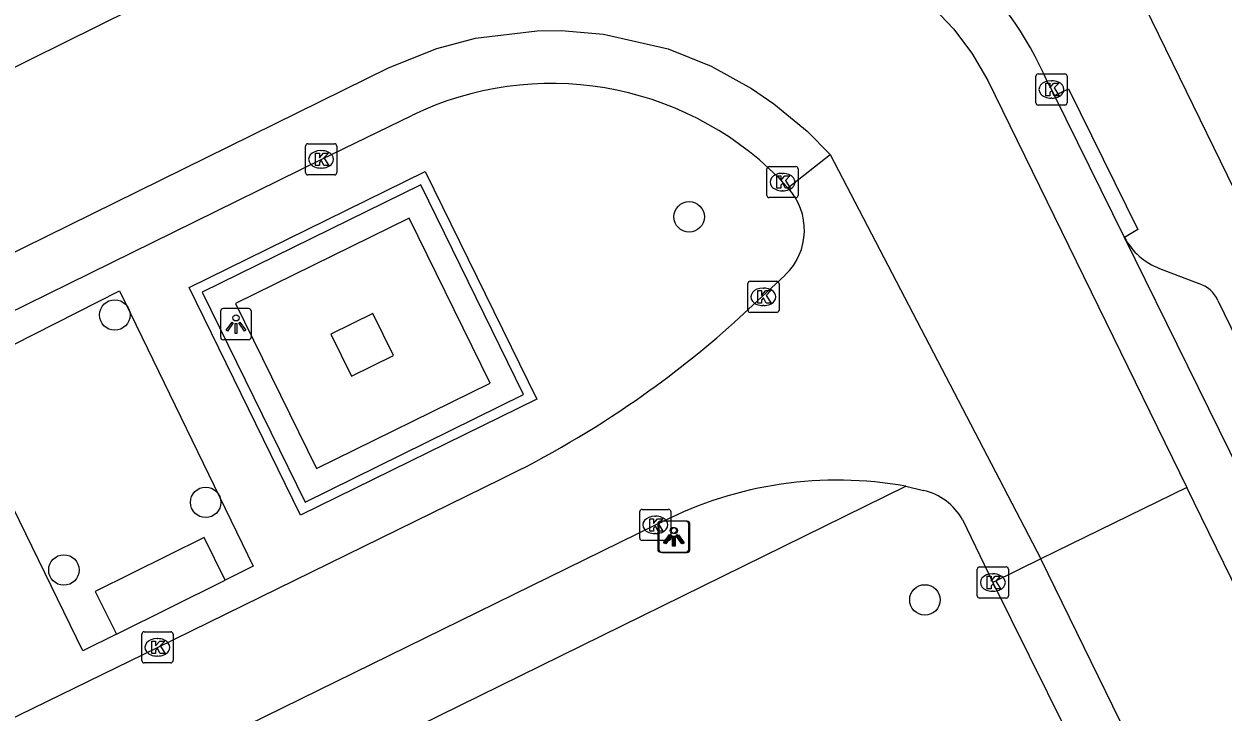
# Model space of a CAD drawing. Extents: x 160457 to 162082, y 388340 to 389736.
# Drawn here: x 161142.8 to 161181.31, y 389093.23 to 389115.31 of the extents above; entities that cross this region are included whole.
import ezdxf

# ---------------------------------------------------------------- set-up
doc = ezdxf.new("R2010")
doc.units = 0
for name, color, linetype in [('IMGEO_Boom', 7, 'Continuous'), ('IMGEO_Groenvoorziening', 7, 'Continuous'), ('IMGEO_Kolk', 7, 'Continuous'), ('IMGEO_Lichtpunt', 7, 'Continuous'), ('IMGEO_Muur', 7, 'Continuous'), ('IMGEO_Rijbaan_lokaal_gesloten', 7, 'Continuous'), ('IMGEO_Voetpad_gesloten', 7, 'Continuous'), ('IMGEO_Voetpad_open', 7, 'Continuous')]:
    doc.layers.add(name, color=color, linetype=linetype)

msp = doc.modelspace()

# ---------------------------------------------------------------- linework, layer by layer
at = {"layer": 'IMGEO_Boom'}
for centre in [(161164.146, 389109.121), (161145.713, 389105.972), (161148.63, 389099.958), (161144.081, 389097.785), (161171.714, 389096.826)]:
    msp.add_circle(centre, 0.489, dxfattribs=at)
at = {"layer": 'IMGEO_Groenvoorziening'}
for points in [[(161149.592, 389106.342), (161152.189, 389101.039), (161157.761, 389103.781), (161155.165, 389109.083), (161149.592, 389106.342)], [(161152.651, 389105.355), (161153.312, 389104.008), (161154.658, 389104.669), (161153.997, 389106.016), (161152.651, 389105.355)]]:
    msp.add_lwpolyline(points, dxfattribs=at)
at = {"layer": 'IMGEO_Kolk'}
for p, q in [((161175.349, 389113.711), (161176.201, 389113.711)), ((161175.274, 389112.785), (161175.274, 389113.637)), ((161175.762, 389113.491), (161175.787, 389113.491)), ((161176.275, 389113.637), (161176.275, 389112.785)), ((161175.785, 389112.931), (161175.76, 389112.931)), ((161176.201, 389112.711), (161175.349, 389112.711)), ((161151.835, 389110.542), (161151.835, 389111.394)), ((161151.91, 389111.468), (161152.762, 389111.468)), ((161152.836, 389111.394), (161152.836, 389110.542)), ((161152.323, 389111.248), (161152.348, 389111.248)), ((161152.346, 389110.688), (161152.321, 389110.688)), ((161166.643, 389109.812), (161166.643, 389110.664)), ((161166.718, 389110.738), (161167.57, 389110.738)), ((161167.644, 389110.664), (161167.644, 389109.812)), ((161152.762, 389110.468), (161151.91, 389110.468)), ((161167.131, 389110.518), (161167.156, 389110.518)), ((161167.154, 389109.958), (161167.129, 389109.958)), ((161167.57, 389109.738), (161166.718, 389109.738)), ((161166.03, 389106.127), (161166.03, 389106.979)), ((161166.105, 389107.053), (161166.957, 389107.053)), ((161166.518, 389106.833), (161166.543, 389106.833)), ((161167.031, 389106.979), (161167.031, 389106.127)), ((161166.957, 389106.053), (161166.105, 389106.053)), ((161166.541, 389106.273), (161166.516, 389106.273)), ((161162.56, 389098.807), (161162.56, 389099.659)), ((161162.635, 389099.733), (161163.487, 389099.733)), ((161163.048, 389099.513), (161163.073, 389099.513)), ((161163.561, 389099.659), (161163.561, 389098.807)), ((161163.487, 389098.733), (161162.635, 389098.733)), ((161163.071, 389098.953), (161163.046, 389098.953)), ((161173.393, 389096.957), (161173.393, 389097.809)), ((161173.468, 389097.883), (161174.32, 389097.883)), ((161173.881, 389097.663), (161173.906, 389097.663)), ((161174.394, 389097.809), (161174.394, 389096.957)), ((161174.32, 389096.883), (161173.468, 389096.883)), ((161173.904, 389097.103), (161173.879, 389097.103)), ((161146.581, 389094.878), (161146.581, 389095.73)), ((161146.656, 389095.804), (161147.508, 389095.804)), ((161147.582, 389095.73), (161147.582, 389094.878)), ((161147.069, 389095.584), (161147.094, 389095.584)), ((161147.092, 389095.024), (161147.067, 389095.024)), ((161147.508, 389094.804), (161146.656, 389094.804))]:
    msp.add_line(p, q, dxfattribs=at)
for points in [[(161175.349, 389113.711), (161176.201, 389113.711)], [(161175.274, 389112.785), (161175.274, 389113.637)], [(161175.595, 389113.411), (161175.718, 389113.411), (161175.718, 389113.26), (161175.848, 389113.411), (161176.012, 389113.411), (161175.866, 389113.26), (161176.019, 389113.011), (161175.867, 389113.011), (161175.782, 389113.175), (161175.718, 389113.108), (161175.718, 389113.011), (161175.595, 389113.011), (161175.595, 389113.411)], [(161176.275, 389113.637), (161176.275, 389112.785)], [(161176.201, 389112.711), (161175.349, 389112.711)], [(161151.835, 389110.542), (161151.835, 389111.394)], [(161151.91, 389111.468), (161152.762, 389111.468)], [(161152.836, 389111.394), (161152.836, 389110.542)], [(161152.156, 389111.168), (161152.279, 389111.168), (161152.279, 389111.017), (161152.409, 389111.168), (161152.573, 389111.168), (161152.427, 389111.017), (161152.58, 389110.768), (161152.428, 389110.768), (161152.343, 389110.932), (161152.279, 389110.865), (161152.279, 389110.768), (161152.156, 389110.768), (161152.156, 389111.168)], [(161166.643, 389109.812), (161166.643, 389110.664)], [(161166.718, 389110.738), (161167.57, 389110.738)], [(161167.644, 389110.664), (161167.644, 389109.812)], [(161152.762, 389110.468), (161151.91, 389110.468)], [(161166.964, 389110.438), (161167.087, 389110.438), (161167.087, 389110.287), (161167.217, 389110.438), (161167.381, 389110.438), (161167.235, 389110.287), (161167.388, 389110.038), (161167.236, 389110.038), (161167.151, 389110.202), (161167.087, 389110.135), (161167.087, 389110.038), (161166.964, 389110.038), (161166.964, 389110.438)], [(161167.57, 389109.738), (161166.718, 389109.738)], [(161166.03, 389106.127), (161166.03, 389106.979)], [(161166.105, 389107.053), (161166.957, 389107.053)], [(161167.031, 389106.979), (161167.031, 389106.127)], [(161166.351, 389106.753), (161166.474, 389106.753), (161166.474, 389106.602), (161166.604, 389106.753), (161166.768, 389106.753), (161166.622, 389106.602), (161166.775, 389106.353), (161166.623, 389106.353), (161166.538, 389106.517), (161166.474, 389106.45), (161166.474, 389106.353), (161166.351, 389106.353), (161166.351, 389106.753)], [(161166.957, 389106.053), (161166.105, 389106.053)], [(161162.56, 389098.807), (161162.56, 389099.659)], [(161162.635, 389099.733), (161163.487, 389099.733)], [(161163.561, 389099.659), (161163.561, 389098.807)], [(161162.881, 389099.433), (161163.004, 389099.433), (161163.004, 389099.282), (161163.134, 389099.433), (161163.298, 389099.433), (161163.152, 389099.282), (161163.305, 389099.033), (161163.153, 389099.033), (161163.068, 389099.197), (161163.004, 389099.13), (161163.004, 389099.033), (161162.881, 389099.033), (161162.881, 389099.433)], [(161163.487, 389098.733), (161162.635, 389098.733)], [(161173.393, 389096.957), (161173.393, 389097.809)], [(161173.468, 389097.883), (161174.32, 389097.883)], [(161173.714, 389097.583), (161173.837, 389097.583), (161173.837, 389097.432), (161173.967, 389097.583), (161174.131, 389097.583), (161173.985, 389097.432), (161174.138, 389097.183), (161173.986, 389097.183), (161173.901, 389097.347), (161173.837, 389097.28), (161173.837, 389097.183), (161173.714, 389097.183), (161173.714, 389097.583)], [(161174.394, 389097.809), (161174.394, 389096.957)], [(161174.32, 389096.883), (161173.468, 389096.883)], [(161146.581, 389094.878), (161146.581, 389095.73)], [(161146.656, 389095.804), (161147.508, 389095.804)], [(161147.582, 389095.73), (161147.582, 389094.878)], [(161146.902, 389095.504), (161147.025, 389095.504), (161147.025, 389095.353), (161147.155, 389095.504), (161147.319, 389095.504), (161147.173, 389095.353), (161147.326, 389095.104), (161147.174, 389095.104), (161147.089, 389095.268), (161147.025, 389095.201), (161147.025, 389095.104), (161146.902, 389095.104), (161146.902, 389095.504)], [(161147.508, 389094.804), (161146.656, 389094.804)]]:
    msp.add_lwpolyline(points, dxfattribs=at)
for centre, start, end in [((161175.351, 389113.635), 91.552, 178.448), ((161175.351, 389113.635), 91.552, 178.448), ((161176.199, 389113.635), 1.552, 88.448), ((161176.199, 389113.635), 1.552, 88.448), ((161175.351, 389112.787), 181.552, 268.448), ((161175.351, 389112.787), 181.552, 268.448), ((161176.199, 389112.787), 271.552, 358.448), ((161176.199, 389112.787), 271.552, 358.448), ((161151.912, 389111.392), 91.552, 178.448), ((161151.912, 389111.392), 91.552, 178.448), ((161152.76, 389111.392), 1.552, 88.448), ((161152.76, 389111.392), 1.552, 88.448), ((161166.72, 389110.662), 91.552, 178.448), ((161166.72, 389110.662), 91.552, 178.448), ((161167.568, 389110.662), 1.552, 88.448), ((161167.568, 389110.662), 1.552, 88.448), ((161151.912, 389110.544), 181.552, 268.448), ((161151.912, 389110.544), 181.552, 268.448), ((161152.76, 389110.544), 271.552, 358.448), ((161152.76, 389110.544), 271.552, 358.448), ((161166.72, 389109.814), 181.552, 268.448), ((161166.72, 389109.814), 181.552, 268.448), ((161167.568, 389109.814), 271.552, 358.448), ((161167.568, 389109.814), 271.552, 358.448), ((161166.107, 389106.977), 91.552, 178.448), ((161166.107, 389106.977), 91.552, 178.448), ((161166.955, 389106.977), 1.552, 88.448), ((161166.955, 389106.977), 1.552, 88.448), ((161166.107, 389106.129), 181.552, 268.448), ((161166.107, 389106.129), 181.552, 268.448), ((161166.955, 389106.129), 271.552, 358.448), ((161166.955, 389106.129), 271.552, 358.448), ((161162.637, 389099.657), 91.552, 178.448), ((161162.637, 389099.657), 91.552, 178.448), ((161163.485, 389099.657), 1.552, 88.448), ((161163.485, 389099.657), 1.552, 88.448), ((161162.637, 389098.809), 181.552, 268.448), ((161162.637, 389098.809), 181.552, 268.448), ((161163.485, 389098.809), 271.552, 358.448), ((161163.485, 389098.809), 271.552, 358.448), ((161173.47, 389097.807), 91.552, 178.448), ((161173.47, 389097.807), 91.552, 178.448), ((161174.318, 389097.807), 1.552, 88.448), ((161174.318, 389097.807), 1.552, 88.448), ((161173.47, 389096.959), 181.552, 268.448), ((161173.47, 389096.959), 181.552, 268.448), ((161174.318, 389096.959), 271.552, 358.448), ((161174.318, 389096.959), 271.552, 358.448), ((161146.658, 389095.728), 91.552, 178.448), ((161146.658, 389095.728), 91.552, 178.448), ((161147.506, 389095.728), 1.552, 88.448), ((161147.506, 389095.728), 1.552, 88.448), ((161146.658, 389094.88), 181.552, 268.448), ((161146.658, 389094.88), 181.552, 268.448), ((161147.506, 389094.88), 271.552, 358.448), ((161147.506, 389094.88), 271.552, 358.448)]:
    msp.add_arc(centre, 0.0765, start, end, dxfattribs=at)
for centre, major_axis, ratio, start_param, end_param in [((161175.761, 389113.211), (-0.387, 0.002), 0.722429, 4.712389, 7.853982), ((161175.786, 389113.211), (-0.39, 0.002), 0.717154, 1.570796, 4.712389), ((161152.322, 389110.968), (-0.387, 0.002), 0.722429, 4.712389, 7.853982), ((161152.347, 389110.968), (-0.39, 0.002), 0.717154, 1.570796, 4.712389), ((161167.13, 389110.238), (-0.387, 0.002), 0.722429, 4.712389, 7.853982), ((161167.155, 389110.238), (-0.39, 0.002), 0.717154, 1.570796, 4.712389), ((161166.517, 389106.553), (-0.387, 0.002), 0.722429, 4.712389, 7.853982), ((161166.542, 389106.553), (-0.39, 0.002), 0.717154, 1.570796, 4.712389), ((161163.047, 389099.233), (-0.387, 0.002), 0.722429, 4.712389, 7.853982), ((161163.072, 389099.233), (-0.39, 0.002), 0.717154, 1.570796, 4.712389), ((161173.88, 389097.383), (-0.387, 0.002), 0.722429, 4.712389, 7.853982), ((161173.905, 389097.383), (-0.39, 0.002), 0.717154, 1.570796, 4.712389), ((161147.068, 389095.304), (-0.387, 0.002), 0.722429, 4.712389, 7.853982), ((161147.093, 389095.304), (-0.39, 0.002), 0.717154, 1.570796, 4.712389)]:
    msp.add_ellipse(centre, major_axis=major_axis, ratio=ratio, start_param=start_param, end_param=end_param, dxfattribs=at)
at = {"layer": 'IMGEO_Lichtpunt'}
for p, q in [((161149.105, 389106.081), (161149.105, 389105.274)), ((161149.105, 389106.081), (161149.105, 389105.274)), ((161150.007, 389106.176), (161149.199, 389106.176)), ((161150.007, 389106.176), (161149.199, 389106.176)), ((161150.101, 389105.274), (161150.101, 389106.081)), ((161150.101, 389105.274), (161150.101, 389106.081)), ((161149.199, 389105.18), (161150.007, 389105.18)), ((161149.199, 389105.18), (161150.007, 389105.18)), ((161163.139, 389099.258), (161163.139, 389098.451)), ((161163.139, 389099.258), (161163.139, 389098.451)), ((161163.177, 389099.254), (161163.177, 389098.447)), ((161163.177, 389099.254), (161163.177, 389098.447)), ((161164.041, 389099.353), (161163.233, 389099.353)), ((161164.041, 389099.353), (161163.233, 389099.353)), ((161164.079, 389099.349), (161163.271, 389099.349)), ((161164.079, 389099.349), (161163.271, 389099.349)), ((161164.135, 389098.451), (161164.135, 389099.258)), ((161164.135, 389098.451), (161164.135, 389099.258)), ((161164.173, 389098.447), (161164.173, 389099.254)), ((161164.173, 389098.447), (161164.173, 389099.254)), ((161163.233, 389098.357), (161164.041, 389098.357)), ((161163.233, 389098.357), (161164.041, 389098.357)), ((161163.271, 389098.353), (161164.079, 389098.353)), ((161163.271, 389098.353), (161164.079, 389098.353))]:
    msp.add_line(p, q, dxfattribs=at)
for points in [[(161149.479, 389105.745), (161149.518, 389105.717), (161149.33, 389105.455), (161149.292, 389105.482), (161149.479, 389105.745)], [(161149.581, 389105.697), (161149.628, 389105.697), (161149.628, 389105.375), (161149.581, 389105.375), (161149.581, 389105.697)], [(161149.691, 389105.717), (161149.729, 389105.744), (161149.916, 389105.482), (161149.877, 389105.454), (161149.691, 389105.717)], [(161163.513, 389098.922), (161163.552, 389098.894), (161163.364, 389098.632), (161163.326, 389098.659), (161163.513, 389098.922)], [(161163.551, 389098.918), (161163.59, 389098.89), (161163.402, 389098.628), (161163.364, 389098.655), (161163.551, 389098.918)], [(161163.615, 389098.874), (161163.662, 389098.874), (161163.662, 389098.552), (161163.615, 389098.552), (161163.615, 389098.874)], [(161163.653, 389098.87), (161163.7, 389098.87), (161163.7, 389098.548), (161163.653, 389098.548), (161163.653, 389098.87)], [(161163.725, 389098.894), (161163.763, 389098.921), (161163.95, 389098.659), (161163.911, 389098.631), (161163.725, 389098.894)], [(161163.763, 389098.89), (161163.801, 389098.917), (161163.988, 389098.655), (161163.949, 389098.627), (161163.763, 389098.89)]]:
    msp.add_lwpolyline(points, dxfattribs=at)
for centre in [(161149.604, 389105.879), (161163.638, 389099.056), (161163.676, 389099.052)]:
    msp.add_circle(centre, 0.0994, dxfattribs=at)
for centre, start, end in [((161149.199, 389106.081), 90, 180), ((161149.199, 389106.081), 90, 180), ((161150.007, 389106.081), 0, 90), ((161150.007, 389106.081), 0, 90), ((161149.199, 389105.274), 180, 270), ((161149.199, 389105.274), 180, 270), ((161150.007, 389105.274), 270, 0), ((161150.007, 389105.274), 270, 360), ((161163.233, 389099.258), 90, 180), ((161163.233, 389099.258), 90, 180), ((161163.271, 389099.254), 90, 180), ((161163.271, 389099.254), 90, 180), ((161164.041, 389099.258), 0, 90), ((161164.041, 389099.258), 0, 90), ((161164.079, 389099.254), 0, 90), ((161164.079, 389099.254), 0, 90), ((161163.233, 389098.451), 180, 270), ((161163.233, 389098.451), 180, 270), ((161163.271, 389098.447), 180, 270), ((161163.271, 389098.447), 180, 270), ((161164.041, 389098.451), 270, 0), ((161164.041, 389098.451), 270, 360), ((161164.079, 389098.447), 270, 0), ((161164.079, 389098.447), 270, 360)]:
    msp.add_arc(centre, 0.0946, start, end, dxfattribs=at)
at = {"layer": 'IMGEO_Muur'}
for points in [[(161151.671, 389099.546), (161148.098, 389106.858), (161155.68, 389110.573), (161159.256, 389103.268), (161151.671, 389099.546)], [(161148.522, 389106.708), (161151.823, 389099.967), (161158.831, 389103.416), (161155.531, 389110.154), (161148.522, 389106.708)]]:
    msp.add_lwpolyline(points, dxfattribs=at)
at = {"layer": 'IMGEO_Rijbaan_lokaal_gesloten'}
for points in [[(161139.768, 389112.577), (161153.871, 389119.564), (161155.364, 389120.125), (161157.021, 389120.462), (161158.9, 389120.708), (161160.83, 389120.736), (161162.406, 389120.597), (161163.964, 389120.308), (161165.748, 389119.788), (161167.503, 389119.051), (161168.711, 389118.406), (161170.409, 389117.251), (161171.58, 389116.267), (161172.628, 389115.157), (161173.22, 389114.375), (161173.732, 389113.503), (161180.12, 389100.436)], [(161123.768, 389086.956), (161123.342, 389088.26), (161123.108, 389089.558), (161123.025, 389091.351), (161123.17, 389092.905), (161123.462, 389094.224), (161124.018, 389095.791), (161124.815, 389097.303), (161125.94, 389098.832), (161127.025, 389099.924), (161128.176, 389100.838), (161128.868, 389101.28), (161154.523, 389113.915), (161156.045, 389114.522), (161157.29, 389114.858), (161159.272, 389115.095), (161160.037, 389115.108), (161161.394, 389114.99), (161163.473, 389114.516), (161164.852, 389113.961), (161166.146, 389113.243), (161166.866, 389112.75), (161167.934, 389111.869), (161168.678, 389111.12)], [(161175.664, 389113.428), (161175.774, 389113.211), (161175.876, 389113.016)], [(161178.124, 389108.455), (161175.876, 389113.016)], [(161130.584, 389100.261), (161130.783, 389100.357), (161152.336, 389110.958), (161155.245, 389112.376)], [(161167.312, 389110.057), (161168.678, 389111.12)], [(161168.678, 389111.12), (161175.431, 389098.144)], [(161167.002, 389110.395), (161167.144, 389110.238), (161167.312, 389110.057)], [(161183.874, 389096.76), (161178.124, 389108.455)], [(161165.603, 389105.738), (161167.231, 389107.255)], [(161128.109, 389086.019), (161128.631, 389086.302), (161129.757, 389086.843), (161147.082, 389095.303), (161158.1, 389100.699)], [(161171.104, 389100.474), (161171.669, 389100.338)], [(161180.12, 389100.436), (161175.431, 389098.144)], [(161209.807, 389039.968), (161200.017, 389059.734), (161180.12, 389100.436)], [(161133.269, 389084.669), (161133.467, 389084.755), (161148.256, 389091.97), (161163.062, 389099.234), (161163.283, 389099.332)], [(161172.92, 389099.402), (161173.895, 389097.383)], [(161175.431, 389098.144), (161173.895, 389097.383)], [(161267.467, 388909.788), (161175.431, 389098.144)], [(161173.895, 389097.383), (161176.223, 389092.673)]]:
    msp.add_lwpolyline(points, dxfattribs=at)
for centre, radius, start, end in [((161164.48, 389108.503), 12.22, 23.7684, 47.2265), ((161159.728, 389103.105), 10.298, 45.0645, 115.807), ((161165.857, 389108.697), 1.991, 313.61, 43.0784), ((161143.376, 389130.619), 33.363, 304.855, 311.7758), ((161144.04, 389129.701), 32.23, 295.8634, 304.8183), ((161168.899, 389088.22), 12.451, 79.8016, 116.8133), ((161171.259, 389098.486), 1.897, 28.8803, 77.5119)]:
    msp.add_arc(centre, radius, start, end, dxfattribs=at)
at = {"layer": 'IMGEO_Voetpad_gesloten'}
for points in [[(161149.257, 389097.458), (161148.579, 389098.828), (161145.085, 389097.099), (161145.766, 389095.723)], [(161145.766, 389095.723), (161149.257, 389097.458)]]:
    msp.add_lwpolyline(points, dxfattribs=at)
at = {"layer": 'IMGEO_Voetpad_open'}
for points in [[(161206.581, 389058.911), (161179.667, 389114.041), (161175.619, 389122.358)], [(161175.876, 389113.016), (161176.324, 389113.236), (161178.552, 389108.714), (161178.124, 389108.455)], [(161179.245, 389107.467), (161180.501, 389106.981)], [(161145.766, 389095.723), (161144.689, 389095.188), (161140.397, 389103.973), (161145.863, 389106.745), (161150.156, 389097.905), (161149.257, 389097.458)], [(161181.117, 389106.437), (161185.072, 389098.32)], [(161154.826, 389092.471), (161171.104, 389100.474)]]:
    msp.add_lwpolyline(points, dxfattribs=at)
for centre, radius, start, end in [((161179.957, 389109.405), 2.064, 207.3918, 249.8251), ((161180.223, 389106.045), 0.976, 23.6609, 73.4426)]:
    msp.add_arc(centre, radius, start, end, dxfattribs=at)

doc.saveas('drawing.dxf')
